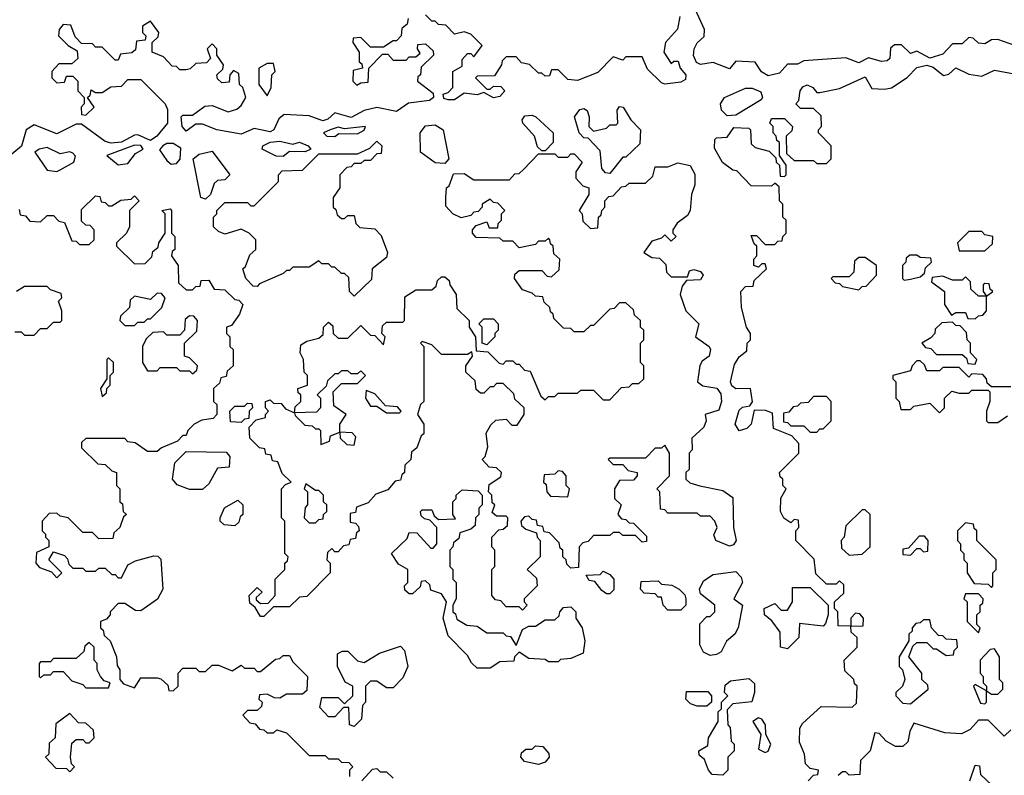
# Model space of a CAD drawing. Extents: x 2769579 to 2883812, y 684207 to 828660.
# Tile 390 of 505: x 2843910 to 2846955, y 776439 to 778775. Entities that reach past the tile are written whole.
import ezdxf

# ---------------------------------------------------------------- set-up
doc = ezdxf.new("R2010")
doc.units = 0

msp = doc.modelspace()

# ---------------------------------------------------------------- linework, layer by layer
at = {"layer": '0CON02XD'}
for points in [[(2845111.7, 778778.3), (2845108.3, 778761.7), (2845091.7, 778748.3), (2845090, 778725), (2845075, 778710), (2845065, 778710), (2845035, 778690), (2844995, 778690), (2844965, 778720), (2844941.7, 778718.3), (2844940, 778705), (2844960, 778675), (2844960, 778645), (2844968.3, 778638.3), (2844970, 778625), (2844941.7, 778618.3), (2844940, 778585), (2844952.5, 778572.5), (2844965, 778580), (2844988.3, 778581.7), (2844990, 778625), (2845031.7, 778668.3), (2845048.3, 778668.3), (2845065, 778650), (2845105, 778650), (2845115, 778660), (2845135, 778660), (2845148.3, 778671.7), (2845140, 778685), (2845141.7, 778698.3), (2845165, 778700), (2845188.3, 778678.3), (2845190, 778665), (2845151.7, 778628.3), (2845150, 778605), (2845141.7, 778598.3), (2845140, 778585), (2845188.3, 778548.3), (2845190, 778535), (2845177.5, 778525), (2845113, 778517), (2845075, 778491.2), (2845015, 778503.8), (2844975, 778493.8), (2844935, 778472.5), (2844885, 778487.5), (2844863, 778467), (2844847.9, 778462.1), (2844805, 778477.5), (2844728.3, 778481.7), (2844711.2, 778468.8), (2844696.2, 778435), (2844685, 778428), (2844635, 778438.8), (2844595, 778421.1), (2844520, 778435), (2844475, 778452.5), (2844455, 778452.5), (2844425, 778430), (2844412.5, 778445), (2844410, 778475), (2844415, 778480), (2844445, 778480), (2844482.5, 778507.5), (2844505, 778510), (2844555, 778490), (2844581.7, 778498.3), (2844595, 778510), (2844610, 778535), (2844600, 778565), (2844590, 778575), (2844588.3, 778608.3), (2844571.7, 778618.3), (2844560, 778605), (2844558.3, 778581.7), (2844535, 778580), (2844521.7, 778591.7), (2844520, 778605), (2844538.3, 778621.7)], [(2845951.4, 778785), (2845944, 778746), (2845907.5, 778705), (2845902.5, 778675), (2845925, 778640), (2845933, 778647), (2845946.4, 778646.4), (2845952.5, 778625), (2845970, 778605), (2845969.4, 778590.6), (2845955, 778581.4), (2845905, 778576), (2845895, 778580), (2845851.7, 778621.7), (2845835, 778660), (2845785, 778660), (2845775, 778650), (2845745, 778660), (2845698.3, 778611.7), (2845635, 778587.5), (2845605, 778590), (2845575, 778620), (2845555, 778620), (2845548.3, 778601.7), (2845535, 778600), (2845525, 778610), (2845515, 778610), (2845487, 778637), (2845461.7, 778641.7), (2845445, 778660), (2845415, 778660), (2845401.7, 778648.3), (2845400, 778635), (2845378.3, 778601.7), (2845325, 778600), (2845320, 778595), (2845355, 778560), (2845365, 778560), (2845375, 778570), (2845398.3, 778568.3), (2845410, 778555), (2845395, 778537.5), (2845375, 778533.3), (2845345, 778550), (2845325, 778542.5), (2845285, 778547.5), (2845255, 778527.5), (2845235, 778527.5), (2845221.7, 778531.7), (2845220, 778545), (2845235, 778550), (2845250, 778565), (2845250, 778615), (2845278.3, 778631.7), (2845278.3, 778651.7), (2845295, 778670), (2845305, 778670), (2845315, 778660), (2845340, 778695), (2845305, 778730), (2845285, 778737.5), (2845255, 778730), (2845228.3, 778758.3), (2845205, 778760), (2845195, 778770), (2845185, 778770), (2845165, 778790)], [(2847005, 778689.4), (2846935, 778713.8), (2846915, 778712.5), (2846895, 778700), (2846875, 778702.5), (2846858.3, 778718.3), (2846845, 778720), (2846825, 778700), (2846795, 778700), (2846765, 778668.6), (2846725, 778655.7), (2846685, 778677.5), (2846665, 778670), (2846637, 778697), (2846615, 778697.5), (2846603, 778687), (2846601.2, 778655), (2846592.3, 778647.7), (2846575, 778646), (2846535, 778656.7), (2846505, 778642), (2846465, 778656.7), (2846335, 778647.5), (2846315, 778637.5), (2846285, 778637.5), (2846260, 778610), (2846225, 778601.1), (2846203.8, 778613.8), (2846185, 778643.3), (2846125, 778646.7), (2846105, 778623.3), (2846055, 778642.5), (2846015, 778636.2), (2846002.9, 778642.9), (2845994.2, 778664.2), (2845995.7, 778685), (2846005, 778703.8), (2846027, 778723), (2846027.5, 778745), (2846000, 778805)], [(2844538.3, 778621.7), (2844540, 778635), (2844520, 778665), (2844520, 778685), (2844505, 778700), (2844490, 778685), (2844500, 778655), (2844488.3, 778641.7), (2844455, 778640), (2844437, 778623), (2844425, 778620), (2844405, 778620), (2844395, 778630), (2844381.7, 778631.7), (2844355, 778660), (2844320, 778675), (2844320, 778705), (2844338.3, 778721.7), (2844340, 778735), (2844315, 778770), (2844290, 778755), (2844290, 778735), (2844300, 778725), (2844298.3, 778711.7), (2844271.7, 778708.3), (2844268.3, 778681.7), (2844257, 778673), (2844221.7, 778668.3), (2844215, 778650), (2844205, 778650), (2844165, 778690), (2844145, 778690), (2844135, 778700), (2844101.7, 778701.7), (2844081.7, 778721.7), (2844068.3, 778758.3), (2844045, 778760), (2844032.5, 778745), (2844030, 778725), (2844060, 778695), (2844088.3, 778678.3), (2844090, 778655), (2844071.7, 778638.3), (2844031.7, 778638.3), (2844010, 778615), (2844010, 778595), (2844025, 778580), (2844048.3, 778581.7), (2844055, 778600), (2844075, 778600), (2844090, 778585), (2844090, 778555), (2844110, 778535), (2844110, 778515), (2844100, 778505), (2844101.7, 778481.7), (2844115, 778480), (2844140, 778505), (2844120, 778535), (2844128.3, 778541.7), (2844131.7, 778558.3), (2844145, 778550), (2844165, 778550), (2844192.5, 778567.5), (2844225, 778570), (2844245, 778590), (2844285, 778590), (2844360, 778515), (2844367, 778497), (2844367.5, 778455), (2844334.2, 778415), (2844315, 778401.9), (2844275, 778419.2), (2844265, 778418), (2844225, 778396.9), (2844193.2, 778393.2), (2844175, 778398.8), (2844101.7, 778451.7), (2844085, 778452.5), (2844025, 778422.5), (2843955, 778450), (2843930, 778435), (2843915.6, 778384.4), (2843875, 778350)], [(2844675, 778540), (2844687.5, 778565), (2844690, 778605), (2844700, 778615), (2844695, 778640), (2844675, 778640), (2844650, 778625), (2844650, 778575), (2844675, 778540)], [(2846348.3, 776421.7), (2846365, 776440), (2846378.3, 776441.7), (2846380, 776455), (2846355, 776460), (2846340, 776475), (2846337.5, 776505), (2846321.7, 776541.7), (2846322.5, 776585), (2846330.7, 776599.3), (2846388.3, 776651.7), (2846485, 776650), (2846498.3, 776661.7), (2846500, 776715), (2846491.7, 776721.7), (2846490, 776735), (2846461.7, 776761.7), (2846460, 776795), (2846500, 776835), (2846500, 776865), (2846481.7, 776881.7), (2846480, 776900), (2846518.3, 776901.7), (2846520, 776925), (2846508.3, 776938.3), (2846495, 776940), (2846480, 776925), (2846480, 776900), (2846441.7, 776901.7), (2846440, 776945), (2846430, 776955), (2846430, 776975), (2846458.3, 777001.7), (2846458.3, 777028.3), (2846445, 777040), (2846435, 777030), (2846405, 777030), (2846371.7, 777061.7), (2846367.5, 777107.5), (2846310, 777165), (2846310, 777195), (2846320, 777205), (2846318.3, 777228.3), (2846305, 777230), (2846295, 777220), (2846273.6, 777233.6), (2846262.5, 777255), (2846263.6, 777296.4), (2846280, 777325), (2846270, 777335), (2846270, 777355), (2846261.7, 777361.7), (2846260, 777375), (2846320, 777435), (2846320, 777465), (2846298.3, 777488.3), (2846241.7, 777511.7), (2846238.3, 777558.3), (2846216.4, 777566.4), (2846181.7, 777568.3), (2846172.5, 777525), (2846159.2, 777510.8), (2846135, 777504), (2846122.9, 777525), (2846135, 777567.5), (2846145, 777577.5), (2846168.3, 777581.7), (2846176.7, 777593.3), (2846170, 777635), (2846125, 777634.2), (2846112.9, 777642.9), (2846108.6, 777655), (2846120.9, 777709.1), (2846135, 777732.5), (2846158.3, 777751.7), (2846160, 777775), (2846170, 777785), (2846170, 777805), (2846157.5, 777825), (2846142.5, 777885), (2846140, 777935), (2846155, 777950), (2846178.3, 777951.7), (2846181.7, 777968.3), (2846220, 778005), (2846215, 778020), (2846205, 778020), (2846195, 778010), (2846180, 778015), (2846180, 778035), (2846190, 778045), (2846190, 778075), (2846181.7, 778081.7), (2846171.7, 778108.3), (2846188.3, 778108.3), (2846215, 778080), (2846245, 778080), (2846255, 778090), (2846268.3, 778091.7), (2846270, 778105), (2846280, 778115), (2846280, 778155), (2846270, 778165), (2846270, 778205), (2846260, 778215), (2846258.3, 778258.3), (2846245, 778270), (2846235, 778260), (2846171.7, 778261.7), (2846128.3, 778308.3), (2846115, 778310), (2846083.6, 778333.6), (2846058.3, 778378.3), (2846060, 778405), (2846065, 778410), (2846098.3, 778411.7), (2846118.3, 778441.7), (2846165, 778440), (2846170, 778435), (2846171.7, 778391.7), (2846185, 778380), (2846228.3, 778368.3), (2846248.3, 778348.3), (2846250, 778335), (2846260, 778325), (2846261.7, 778291.7), (2846275, 778290), (2846280, 778295), (2846280, 778325), (2846260, 778355), (2846260, 778395), (2846251.7, 778401.7), (2846250, 778415), (2846240, 778425), (2846240, 778445), (2846230, 778455), (2846235, 778470), (2846275, 778470), (2846300, 778445), (2846298.3, 778431.7), (2846280, 778415), (2846281.7, 778361.7), (2846305, 778340), (2846365, 778340), (2846375, 778330), (2846405, 778330), (2846420, 778345), (2846420, 778385), (2846380, 778425), (2846380, 778435), (2846390, 778445), (2846388.3, 778478.3), (2846365, 778500), (2846325, 778500), (2846310, 778515), (2846320, 778525), (2846323.8, 778555), (2846332.3, 778567.7), (2846345, 778573.3), (2846362.5, 778565), (2846375, 778550), (2846385, 778550), (2846445, 778562.5), (2846525, 778598.8), (2846545, 778562.5), (2846585, 778560), (2846606.1, 778563.9), (2846655, 778596.7), (2846685, 778627.5), (2846715, 778634.3), (2846735, 778628), (2846767, 778603), (2846783.6, 778606.4), (2846805, 778625.7), (2846845, 778606.7), (2846885, 778600), (2846925, 778618.8), (2846985, 778607.5)], [(2846098.3, 778478.3), (2846080, 778495), (2846077.5, 778515), (2846090, 778535), (2846155, 778562.9), (2846175, 778562.9), (2846201.7, 778551.7), (2846207.5, 778535), (2846203, 778527), (2846125, 778480), (2846098.3, 778478.3)], [(2845735, 778300), (2845721.7, 778301.7), (2845710, 778315), (2845705, 778370), (2845668.3, 778408.3), (2845655, 778410), (2845640, 778425), (2845626, 778475), (2845642.8, 778497.2), (2845655, 778500), (2845665, 778493.8), (2845671.4, 778475), (2845670, 778445), (2845685, 778430), (2845725, 778440), (2845735, 778450), (2845755, 778450), (2845760, 778455), (2845757.5, 778495), (2845765, 778506.2), (2845776.7, 778505), (2845800, 778465), (2845830, 778435), (2845828.3, 778391.7), (2845785, 778350), (2845775, 778350), (2845735, 778300)], [(2845535, 778370), (2845525, 778370), (2845511.7, 778381.7), (2845502.5, 778415), (2845466.2, 778455), (2845464, 778465), (2845472.2, 778477.8), (2845495, 778480), (2845506.7, 778475), (2845560, 778425), (2845560, 778395), (2845535, 778370)], [(2844885, 778413.8), (2844897, 778423), (2844955, 778422.5), (2844975, 778433.3), (2844980, 778445), (2844915, 778437.5), (2844895, 778442.5), (2844870, 778435), (2844850, 778425), (2844860, 778415), (2844885, 778413.8)], [(2845225, 778330), (2845195, 778332.5), (2845150, 778365), (2845148.6, 778425), (2845165, 778446.7), (2845195, 778450.5), (2845220, 778435), (2845237.5, 778345), (2845225, 778330)], [(2844025, 778306.2), (2844035, 778311.2), (2844077.5, 778335), (2844083, 778353), (2844075, 778362.5), (2844065, 778366.2), (2844035, 778360), (2843995, 778380), (2843970, 778375), (2843957.5, 778365), (2843995, 778310), (2844025, 778306.2)], [(2844215, 778326.7), (2844245, 778330), (2844268.6, 778361.4), (2844292.5, 778375), (2844285, 778386), (2844265, 778387.5), (2844180, 778355), (2844215, 778326.7)], [(2844378.3, 778328.3), (2844395, 778330), (2844406.1, 778343.9), (2844408.3, 778378.3), (2844385, 778392.5), (2844365, 778392.5), (2844352.5, 778385), (2844343, 778373), (2844365, 778340), (2844378.3, 778328.3)], [(2844945, 777920), (2844930, 777935), (2844928.3, 777978.3), (2844915, 777990), (2844905, 777990), (2844885, 778010), (2844875, 778010), (2844865, 778020), (2844845, 778020), (2844835, 778030), (2844805, 778010), (2844755, 778010), (2844745, 778000), (2844735, 778000), (2844725, 777990), (2844651.7, 777958.3), (2844645, 777950), (2844631.7, 777951.7), (2844610, 777975), (2844600, 778005), (2844608.3, 778011.7), (2844621.7, 778048.3), (2844640, 778065), (2844640, 778095), (2844620, 778115), (2844595, 778127.5), (2844545, 778112.5), (2844525, 778120), (2844510, 778135), (2844510, 778165), (2844520, 778175), (2844520, 778185), (2844545, 778210), (2844615, 778210), (2844625, 778200), (2844635, 778200), (2844710, 778275), (2844710, 778295), (2844721.7, 778308.3), (2844785, 778310), (2844835, 778360), (2844955, 778360), (2844992.5, 778377.5), (2845015, 778400), (2845030, 778385), (2845028.3, 778361.7), (2845015, 778360), (2844995, 778340), (2844975, 778340), (2844965, 778330), (2844945, 778330), (2844935, 778320), (2844921.7, 778318.3), (2844900, 778295), (2844900, 778255), (2844880, 778225), (2844880, 778195), (2844888.3, 778188.3), (2844891.7, 778171.7), (2844905, 778160), (2844915, 778160), (2844925, 778170), (2844945, 778170), (2844950, 778145), (2844962.5, 778132.5), (2845008.3, 778128.3), (2845028.3, 778108.3), (2845047.5, 778055), (2845045, 778040), (2845000, 778005), (2844998.3, 777971.7), (2844945, 777920)], [(2844725, 778352.5), (2844703, 778353), (2844660, 778375), (2844662.5, 778385), (2844685, 778396), (2844715, 778400), (2844755, 778390), (2844775, 778396.9), (2844802.5, 778385), (2844810, 778375), (2844793, 778367), (2844745, 778367.5), (2844725, 778352.5)], [(2844485, 778220), (2844470, 778225), (2844446.7, 778345), (2844465, 778358.8), (2844505, 778368.6), (2844560, 778295), (2844545, 778280), (2844521.7, 778278.3), (2844511.7, 778268.3), (2844500, 778235), (2844485, 778220)], [(2844665, 776930), (2844655, 776930), (2844638.3, 776958.3), (2844621.7, 776971.7), (2844620, 776995), (2844645, 777020), (2844660, 777005), (2844641.7, 776988.3), (2844641.7, 776981.7), (2844655, 776970), (2844678.3, 776971.7), (2844700, 776995), (2844700, 777045), (2844730, 777075), (2844730, 777095), (2844738.3, 777101.7), (2844740, 777115), (2844730, 777125), (2844730, 777225), (2844720, 777235), (2844720, 777325), (2844731.7, 777338.3), (2844750, 777345), (2844721.7, 777371.7), (2844708.3, 777408.3), (2844691.7, 777411.7), (2844688.3, 777428.3), (2844671.7, 777431.7), (2844668.3, 777448.3), (2844651.7, 777451.7), (2844621.7, 777481.7), (2844620, 777515), (2844641.7, 777538.3), (2844670, 777545), (2844670, 777555), (2844680, 777565), (2844670, 777575), (2844670, 777595), (2844685, 777600), (2844695, 777590), (2844718.3, 777588.3), (2844731.7, 777571.7), (2844760, 777560), (2844761.7, 777551.7), (2844791.7, 777521.7), (2844815, 777520), (2844825, 777510), (2844835, 777510), (2844840, 777505), (2844841.7, 777461.7), (2844868.3, 777471.7), (2844871.7, 777488.3), (2844900, 777500), (2844901.7, 777481.7), (2844921.7, 777461.7), (2844945, 777460), (2844950, 777485), (2844938.3, 777498.3), (2844900, 777500), (2844900, 777525), (2844920, 777555), (2844881.7, 777581.7), (2844880, 777625), (2844905, 777650), (2844955, 777650), (2844980, 777675), (2844965, 777690), (2844955, 777680), (2844935, 777680), (2844925, 777690), (2844905, 777690), (2844895, 777680), (2844885, 777680), (2844861.7, 777658.3), (2844858.3, 777641.7), (2844830, 777615), (2844840, 777605), (2844840, 777575), (2844828.3, 777561.7), (2844760, 777560), (2844761.7, 777578.3), (2844780, 777595), (2844780, 777615), (2844771.7, 777621.7), (2844770, 777635), (2844800, 777645), (2844800, 777675), (2844790, 777685), (2844787.5, 777725), (2844777.5, 777745), (2844780, 777770), (2844798.3, 777781.7), (2844835, 777790), (2844848.3, 777801.7), (2844850, 777825), (2844865, 777840), (2844878.3, 777828.3), (2844880, 777805), (2844895, 777790), (2844925, 777790), (2844965, 777830), (2844995, 777800), (2845008.3, 777798.3), (2845035, 777770), (2845040, 777795), (2845030, 777805), (2845031.7, 777828.3), (2845045, 777840), (2845095, 777840), (2845100, 777845), (2845101.7, 777918.3), (2845135, 777940), (2845185, 777940), (2845198.3, 777951.7), (2845201.7, 777968.3), (2845215, 777980), (2845225, 777980), (2845238.3, 777968.3), (2845240, 777955), (2845260, 777925), (2845261.7, 777881.7), (2845300, 777845), (2845300, 777825), (2845320, 777795), (2845321.7, 777751.7), (2845358.3, 777748.3), (2845393, 777713), (2845405, 777710), (2845415, 777720), (2845435, 777720), (2845445, 777710), (2845455, 777710), (2845471.7, 777691.7), (2845488.3, 777688.3), (2845521.7, 777611.7), (2845535, 777600), (2845545, 777610), (2845565, 777610), (2845575, 777620), (2845635, 777620), (2845645, 777630), (2845685, 777630), (2845715, 777600), (2845735, 777600), (2845771.7, 777638.3), (2845795, 777640), (2845805, 777650), (2845825, 777650), (2845840, 777665), (2845840, 777705), (2845830, 777715), (2845830, 777775), (2845840, 777785), (2845840, 777815), (2845830, 777825), (2845830, 777845), (2845811.7, 777861.7), (2845808.3, 777878.3), (2845785, 777900), (2845765, 777900), (2845748.3, 777881.7), (2845735, 777880), (2845685, 777830), (2845675, 777830), (2845655, 777810), (2845625, 777810), (2845615, 777820), (2845591.7, 777821.7), (2845561.7, 777851.7), (2845560, 777865), (2845551.7, 777871.7), (2845550, 777885), (2845531.7, 777901.7), (2845528.3, 777918.3), (2845505, 777920), (2845495, 777930), (2845465, 777940), (2845440, 777975), (2845441.7, 777988.3), (2845455, 778000), (2845525, 778000), (2845541.7, 777981.7), (2845555, 777980), (2845578.3, 778001.7), (2845580, 778035), (2845561.7, 778051.7), (2845560, 778075), (2845551.7, 778081.7), (2845550, 778095), (2845545, 778100), (2845535, 778090), (2845515, 778090), (2845505, 778080), (2845455, 778070), (2845435, 778090), (2845405, 778090), (2845395, 778100), (2845321.7, 778101.7), (2845310, 778115), (2845310, 778125), (2845321.7, 778138.3), (2845355, 778150), (2845361.7, 778131.7), (2845388.3, 778131.7), (2845390, 778145), (2845400, 778155), (2845400, 778175), (2845410, 778185), (2845388.3, 778208.3), (2845375, 778210), (2845365, 778220), (2845340, 778205), (2845340, 778195), (2845328.3, 778181.7), (2845315, 778180), (2845305, 778170), (2845275, 778162.5), (2845250, 778175), (2845228.3, 778198.3), (2845227.5, 778225), (2845230, 778255), (2845238.3, 778261.7), (2845251.7, 778298.3), (2845285, 778300), (2845315, 778280), (2845425, 778280), (2845441.7, 778298.3), (2845455, 778300), (2845468.3, 778311.7), (2845515, 778360), (2845565, 778360), (2845575, 778350), (2845605, 778350), (2845615, 778360), (2845625, 778360), (2845650, 778335), (2845630, 778305), (2845630, 778285), (2845651.7, 778261.7), (2845670, 778255), (2845670, 778235), (2845640, 778185), (2845650, 778175), (2845651.7, 778151.7), (2845675, 778130), (2845698.3, 778131.7), (2845700, 778165), (2845708.3, 778171.7), (2845710, 778185), (2845720, 778195), (2845720, 778215), (2845731.7, 778228.3), (2845745, 778230), (2845771.7, 778258.3), (2845785, 778260), (2845795, 778270), (2845845, 778270), (2845868.3, 778291.7), (2845875, 778320), (2845915, 778320), (2845945, 778332.5), (2845983.9, 778323.9), (2845997.9, 778297.9), (2845997.5, 778265), (2845987.5, 778235), (2845983.8, 778185), (2845975, 778170), (2845943.6, 778146.4), (2845930, 778125), (2845930, 778115), (2845940, 778105), (2845925, 778090), (2845905, 778110), (2845895, 778100), (2845865, 778090), (2845840, 778055), (2845865, 778040), (2845888.3, 778038.3), (2845908.3, 778018.3), (2845910, 777995), (2845925, 777980), (2845975, 777980), (2845981.7, 777998.3), (2845995, 778002.5), (2846015, 777996.2), (2846023.3, 777985), (2846015, 777971.2), (2845971.7, 777968.3), (2845958.3, 777951.7), (2845952.5, 777925), (2845970, 777875), (2846010, 777835), (2846000, 777795), (2846042.5, 777765), (2846046.2, 777755), (2846042.5, 777735), (2846020.7, 777719.3), (2846013.6, 777706.4), (2846006.7, 777655), (2846022.7, 777642.7), (2846065.5, 777635.5), (2846078.5, 777618.5), (2846080.5, 777595), (2846071.7, 777568.3), (2846030, 777555), (2846033.3, 777535), (2846026.2, 777515), (2845988.3, 777481.7), (2845990, 777445), (2845980, 777435), (2845980, 777385), (2845970, 777375), (2845970, 777355), (2845983, 777343), (2846013.6, 777333.6), (2846085, 777320), (2846115, 777298), (2846118, 777205), (2846125.6, 777165), (2846118, 777152), (2846105, 777147.1), (2846063.3, 777165), (2846057, 777183), (2846067.5, 777205), (2846060, 777225), (2846045, 777240), (2846015, 777240), (2846005, 777250), (2845915, 777250), (2845905, 777260), (2845891.7, 777261.7), (2845890, 777315), (2845880, 777325), (2845920, 777365), (2845920, 777435), (2845905, 777460), (2845895, 777450), (2845875, 777450), (2845845, 777420), (2845735, 777420), (2845730, 777415), (2845745, 777400), (2845775, 777400), (2845791.7, 777381.7), (2845820, 777375), (2845820, 777365), (2845808.3, 777351.7), (2845765, 777350), (2845750, 777325), (2845750, 777295), (2845770, 777275), (2845760, 777245), (2845771.7, 777231.7), (2845785, 777230), (2845795, 777220), (2845808.3, 777218.3), (2845848.3, 777178.3), (2845848.3, 777161.7), (2845835, 777160), (2845815, 777180), (2845775, 777180), (2845765, 777190), (2845745, 777190), (2845735, 777180), (2845685, 777180), (2845668.3, 777161.7), (2845651.7, 777158.3), (2845640, 777145), (2845638.3, 777081.7), (2845615, 777080), (2845601.7, 777091.7), (2845600, 777105), (2845590, 777115), (2845590, 777135), (2845581.7, 777141.7), (2845578.3, 777158.3), (2845548.3, 777188.3), (2845531.7, 777191.7), (2845528.3, 777208.3), (2845511.7, 777211.7), (2845508.3, 777228.3), (2845495, 777230), (2845485, 777240), (2845471.7, 777238.3), (2845460, 777225), (2845461.7, 777211.7), (2845475, 777200), (2845508.3, 777188.3), (2845510, 777175), (2845520, 777165), (2845520, 777115), (2845480, 777075), (2845508.3, 777048.3), (2845510, 777025), (2845470, 776985), (2845470, 776975), (2845480, 776965), (2845465, 776950), (2845455, 776960), (2845415, 776960), (2845398.3, 776978.3), (2845381.7, 776981.7), (2845370, 776995), (2845370, 777075), (2845380, 777085), (2845380, 777135), (2845370, 777145), (2845370, 777175), (2845391.7, 777198.3), (2845405, 777200), (2845418.3, 777211.7), (2845420, 777235), (2845415, 777240), (2845385, 777240), (2845371.7, 777251.7), (2845380, 777275), (2845371.7, 777281.7), (2845370, 777305), (2845360, 777315), (2845361.7, 777338.3), (2845398.3, 777361.7), (2845400, 777375), (2845385, 777390), (2845361.7, 777391.7), (2845340, 777415), (2845350, 777425), (2845357.5, 777455), (2845353, 777497), (2845367, 777523), (2845383, 777537), (2845415, 777540), (2845431.7, 777521.7), (2845448.3, 777521.7), (2845470, 777555), (2845470, 777575), (2845441.7, 777601.7), (2845438.3, 777618.3), (2845405, 777650), (2845385, 777650), (2845375, 777640), (2845365, 777640), (2845345, 777620), (2845335, 777620), (2845321.7, 777631.7), (2845318.3, 777658.3), (2845290, 777685), (2845290, 777705), (2845310, 777735), (2845308.3, 777748.3), (2845295, 777740), (2845215, 777740), (2845185, 777770), (2845155, 777780), (2845150, 777775), (2845160, 777765), (2845160, 777595), (2845150, 777585), (2845140, 777555), (2845160, 777525), (2845160, 777495), (2845151.7, 777488.3), (2845138.3, 777451.7), (2845121.7, 777438.3), (2845120, 777415), (2845101.7, 777398.3), (2845100, 777375), (2845091.7, 777368.3), (2845088.3, 777351.7), (2845071.7, 777348.3), (2845048.3, 777321.7), (2845011.7, 777308.3), (2844988.3, 777281.7), (2844951.7, 777268.3), (2844948.3, 777251.7), (2844931.7, 777248.3), (2844931.7, 777221.7), (2844948.3, 777218.3), (2844958.3, 777208.3), (2844960, 777195), (2844951.7, 777188.3), (2844948.3, 777171.7), (2844931.7, 777168.3), (2844928.3, 777151.7), (2844911.7, 777148.3), (2844895, 777130), (2844885, 777130), (2844875, 777140), (2844861.7, 777128.3), (2844860, 777105), (2844870, 777095), (2844870, 777065), (2844798.3, 776991.7), (2844775, 776990), (2844745, 776960), (2844695, 776960), (2844665, 776930)], [(2843908.3, 778188.3), (2843911.7, 778171.7), (2843928.3, 778168.3), (2843941.7, 778151.7), (2843975, 778150), (2843995, 778170), (2844015, 778170), (2844031.7, 778151.7), (2844048.3, 778148.3), (2844071.7, 778091.7), (2844085, 778090), (2844095, 778080), (2844125, 778080), (2844140, 778095), (2844140, 778125), (2844128.3, 778138.3), (2844115, 778140), (2844101.7, 778151.7), (2844101.7, 778188.3), (2844145, 778230), (2844158.3, 778228.3), (2844161.7, 778211.7), (2844175, 778210), (2844185, 778200), (2844195, 778200), (2844223, 778217), (2844255, 778220), (2844265, 778230), (2844280, 778215), (2844250, 778185), (2844250, 778135), (2844240, 778115), (2844210, 778085), (2844210, 778075), (2844265, 778020), (2844298.3, 778021.7), (2844318.3, 778041.7), (2844321.7, 778058.3), (2844338.3, 778071.7), (2844340, 778085), (2844360, 778115), (2844360, 778175), (2844350, 778185), (2844375, 778190), (2844380, 778185), (2844380, 778115), (2844390, 778105), (2844390, 778065), (2844381.7, 778058.3), (2844380, 778045), (2844400, 778015), (2844401.7, 777961.7), (2844425, 777940), (2844445, 777940), (2844455, 777950), (2844468.3, 777951.7), (2844471.7, 777968.3), (2844495, 777970), (2844511.7, 777941.7), (2844545, 777940), (2844575, 777910), (2844588.3, 777908.3), (2844600, 777895), (2844590, 777865), (2844565, 777830), (2844550, 777825), (2844550, 777805), (2844560, 777795), (2844560, 777765), (2844570, 777755), (2844570, 777705), (2844551.7, 777688.3), (2844548.3, 777671.7), (2844531.7, 777668.3), (2844528.3, 777651.7), (2844510, 777635), (2844510, 777595), (2844520, 777585), (2844520, 777555), (2844508.3, 777541.7), (2844473, 777537), (2844450, 777525), (2844430, 777505), (2844425, 777490), (2844415, 777490), (2844398.3, 777471.7), (2844348.3, 777451.7), (2844335, 777440), (2844305, 777440), (2844267, 777467), (2844245, 777470), (2844235, 777480), (2844115, 777480), (2844101.7, 777468.3), (2844101.7, 777451.7), (2844151.7, 777401.7), (2844175, 777400), (2844195, 777380), (2844210, 777375), (2844210, 777335), (2844220, 777325), (2844220, 777285), (2844228.3, 777278.3), (2844230, 777255), (2844240, 777245), (2844231.7, 777238.3), (2844220, 777205), (2844201.7, 777188.3), (2844198.3, 777171.7), (2844155, 777170), (2844135, 777190), (2844105, 777190), (2844060, 777235), (2844035, 777240), (2844025, 777250), (2844001.7, 777248.3), (2843980, 777225), (2843980, 777195), (2843990, 777185), (2843990, 777175)], [(2846895, 778060), (2846918.3, 778081.7), (2846920, 778105), (2846895, 778110), (2846885, 778120), (2846845, 778120), (2846810, 778085), (2846815, 778060), (2846895, 778060)], [(2846645, 777970), (2846665, 777972.5), (2846695, 777980), (2846708.3, 777991.7), (2846711.7, 778008.3), (2846730, 778025), (2846728.3, 778038.3), (2846695, 778040), (2846685, 778047.5), (2846663, 778047), (2846651.7, 778038.3), (2846650, 778025), (2846640, 778015), (2846640, 777975), (2846645, 777970)], [(2846505, 777940), (2846515, 777950), (2846528.3, 777951.7), (2846560, 777985), (2846560, 778015), (2846525, 778040), (2846505, 778040), (2846491.7, 778028.3), (2846490, 777995), (2846475, 777980), (2846425, 777980), (2846420, 777975), (2846431.7, 777961.7), (2846445, 777960), (2846455, 777950), (2846505, 777940)], [(2846865, 777850), (2846875, 777860), (2846888.3, 777861.7), (2846900, 777875), (2846900, 777920), (2846920, 777935), (2846911.7, 777941.7), (2846908.3, 777958.3), (2846895, 777960), (2846890, 777955), (2846890, 777935), (2846900, 777920), (2846875, 777920), (2846851.7, 777941.7), (2846850, 777965), (2846835, 777980), (2846825, 777970), (2846795, 777970), (2846765, 777982.5), (2846731.7, 777978.3), (2846730, 777965), (2846770, 777935), (2846770, 777895), (2846791.7, 777861.7), (2846805, 777870), (2846835, 777870), (2846841.7, 777851.7), (2846865, 777850)], [(2843895, 777810), (2843915, 777810), (2843925, 777800), (2843955, 777800), (2843975, 777820), (2843995, 777820), (2844015, 777840), (2844035, 777840), (2844040, 777845), (2844040, 777875), (2844030, 777905), (2844040, 777915), (2844038.3, 777928.3), (2844005, 777940), (2843995, 777950), (2843925, 777950), (2843900, 777935)], [(2844265, 777830), (2844275, 777840), (2844295, 777840), (2844305, 777850), (2844315, 777850), (2844350, 777885), (2844360, 777915), (2844348.3, 777928.3), (2844335, 777930), (2844315, 777910), (2844265, 777920), (2844251.7, 777908.3), (2844250, 777885), (2844221.7, 777858.3), (2844220, 777845), (2844235, 777830), (2844265, 777830)], [(2844445, 777680), (2844458.3, 777691.7), (2844460, 777705), (2844435, 777730), (2844420, 777735), (2844420, 777775), (2844458.3, 777811.7), (2844460, 777845), (2844448.3, 777858.3), (2844435, 777860), (2844421.7, 777848.3), (2844420, 777815), (2844405, 777800), (2844365, 777800), (2844355, 777810), (2844321.7, 777808.3), (2844301.7, 777788.3), (2844290, 777765), (2844290, 777715), (2844305, 777690), (2844335, 777690), (2844345, 777700), (2844395, 777700), (2844405, 777690), (2844435, 777690), (2844445, 777680)], [(2845355, 777770), (2845340, 777775), (2845340, 777825), (2845330, 777835), (2845345, 777850), (2845375, 777850), (2845390, 777835), (2845390, 777815), (2845380, 777805), (2845380, 777795), (2845355, 777770)], [(2846865, 777710), (2846870, 777725), (2846850, 777745), (2846850, 777775), (2846840, 777785), (2846838.3, 777808.3), (2846818.3, 777828.3), (2846805, 777830), (2846795, 777840), (2846761.7, 777838.3), (2846741.7, 777818.3), (2846740, 777805), (2846728.3, 777791.7), (2846700, 777775), (2846711.7, 777761.7), (2846728.3, 777758.3), (2846745, 777740), (2846825, 777740), (2846838.3, 777728.3), (2846841.7, 777711.7), (2846865, 777710)], [(2844165, 777610), (2844178.3, 777621.7), (2844180, 777635), (2844190, 777645), (2844190, 777675), (2844200, 777685), (2844200, 777715), (2844185, 777730), (2844180, 777725), (2844180, 777665), (2844160, 777635), (2844165, 777610)], [(2846975, 777640), (2846915, 777640), (2846901.7, 777651.7), (2846900, 777665), (2846888.3, 777678.3), (2846855, 777680), (2846845, 777670), (2846815, 777700), (2846765, 777700), (2846755, 777690), (2846715, 777690), (2846708.3, 777708.3), (2846695, 777720), (2846685, 777720), (2846670, 777705), (2846665, 777690), (2846610, 777675), (2846610, 777665), (2846620, 777655), (2846620, 777605), (2846630, 777595), (2846635, 777570), (2846665, 777570), (2846675, 777580), (2846725, 777590), (2846755, 777560), (2846770, 777575), (2846770, 777605), (2846793, 777627), (2846815, 777620), (2846845, 777620), (2846855, 777630), (2846905, 777630), (2846910, 777625), (2846910, 777595), (2846900, 777565), (2846900, 777535), (2846905, 777530), (2846935, 777530), (2846965, 777550)], [(2845085, 777560), (2845090, 777565), (2845078.3, 777578.3), (2845041.7, 777581.7), (2845008.3, 777618.3), (2844981.7, 777628.3), (2844980, 777605), (2844995, 777580), (2845015, 777580), (2845045, 777560), (2845085, 777560)], [(2844595, 777530), (2844561.7, 777531.7), (2844560, 777565), (2844575, 777580), (2844605, 777580), (2844615, 777590), (2844628.3, 777588.3), (2844630, 777575), (2844620, 777565), (2844618.3, 777541.7), (2844605, 777540), (2844595, 777530)], [(2846375, 777500), (2846385, 777510), (2846395, 777510), (2846420, 777535), (2846420, 777595), (2846405, 777610), (2846365, 777610), (2846348.3, 777591.7), (2846325, 777590), (2846315, 777580), (2846301.7, 777578.3), (2846288.3, 777561.7), (2846271.7, 777558.3), (2846271.7, 777531.7), (2846285, 777530), (2846295, 777520), (2846335, 777520), (2846355, 777500), (2846375, 777500)], [(2844475, 777322.5), (2844435, 777322.5), (2844397, 777337), (2844382.5, 777355), (2844390, 777405), (2844425, 777440), (2844548.3, 777438.3), (2844560, 777425), (2844558.3, 777391.7), (2844521.7, 777388.3), (2844495, 777340), (2844475, 777322.5)], [(2845605, 777300), (2845610, 777325), (2845600, 777335), (2845600, 777365), (2845588.3, 777378.3), (2845575, 777380), (2845565, 777370), (2845531.7, 777368.3), (2845530, 777345), (2845538.3, 777338.3), (2845540, 777315), (2845551.7, 777301.7), (2845605, 777300)], [(2844825, 777220), (2844835, 777230), (2844848.3, 777231.7), (2844850, 777245), (2844860, 777255), (2844860, 777275), (2844850, 777285), (2844850, 777305), (2844835, 777320), (2844825, 777320), (2844795, 777340), (2844790, 777325), (2844800, 777315), (2844800, 777275), (2844793, 777267), (2844790, 777235), (2844805, 777220), (2844825, 777220)], [(2845365, 776770), (2845325, 776770), (2845307, 776787), (2845295, 776810), (2845235, 776870), (2845220, 776925), (2845230, 776975), (2845215, 777000), (2845181.7, 777011.7), (2845178.3, 777028.3), (2845165, 777040), (2845151.7, 777038.3), (2845148.3, 777021.7), (2845125, 777000), (2845115, 777000), (2845101.7, 777011.7), (2845100, 777025), (2845110, 777035), (2845110, 777075), (2845081.7, 777091.7), (2845060, 777125), (2845108.3, 777171.7), (2845115, 777190), (2845138.3, 777188.3), (2845181.7, 777141.7), (2845188.3, 777141.7), (2845200, 777155), (2845200, 777205), (2845178.3, 777228.3), (2845161.7, 777231.7), (2845151.7, 777241.7), (2845150, 777255), (2845155, 777260), (2845185, 777260), (2845191.7, 777241.7), (2845205, 777230), (2845258.3, 777231.7), (2845250, 777245), (2845250, 777285), (2845260, 777295), (2845260, 777305), (2845278.3, 777321.7), (2845328.3, 777318.3), (2845340, 777305), (2845340, 777275), (2845330, 777265), (2845330, 777245), (2845320, 777235), (2845318.3, 777211.7), (2845305, 777200), (2845271.7, 777188.3), (2845268.3, 777171.7), (2845251.7, 777158.3), (2845250, 777145), (2845240, 777135), (2845240, 777085), (2845250, 777075), (2845250, 777045), (2845260, 777035), (2845260, 776985), (2845250, 776965), (2845250, 776945), (2845258.3, 776938.3), (2845261.7, 776921.7), (2845293, 776903), (2845325, 776900), (2845355, 776880), (2845405, 776880), (2845415, 776870), (2845428.3, 776868.3), (2845445, 776840), (2845465, 776890), (2845485, 776900), (2845505, 776900), (2845535, 776920), (2845565, 776920), (2845578.3, 776931.7), (2845580, 776945), (2845591.7, 776958.3), (2845615, 776960), (2845630, 776945), (2845630, 776925), (2845650, 776895), (2845657.5, 776855), (2845653, 776817), (2845615, 776800), (2845583, 776797), (2845575, 776790), (2845545, 776790), (2845535, 776797.5), (2845485, 776800), (2845455, 776820), (2845440, 776805), (2845438.3, 776791.7), (2845395, 776790), (2845365, 776770)], [(2844575, 777210), (2844543, 777213), (2844530, 777225), (2844530, 777235), (2844543.6, 777266.4), (2844585, 777290), (2844600, 777275), (2844600, 777245), (2844591.7, 777238.3), (2844588.3, 777221.7), (2844575, 777210)], [(2846475, 777120), (2846515, 777122.5), (2846540, 777145), (2846540, 777245), (2846525, 777260), (2846515, 777260), (2846465, 777210), (2846460, 777175), (2846450, 777165), (2846451.7, 777141.7), (2846475, 777120)], [(2846915, 777020), (2846920, 777025), (2846920, 777065), (2846930, 777075), (2846930, 777105), (2846870, 777165), (2846870, 777195), (2846861.7, 777201.7), (2846860, 777215), (2846835, 777220), (2846810, 777195), (2846810, 777165), (2846820, 777155), (2846820, 777135), (2846830, 777125), (2846830, 777105), (2846840, 777095), (2846840, 777065), (2846861.7, 777031.7), (2846905, 777030), (2846915, 777020)], [(2843990, 777175), (2844000, 777165), (2844000, 777145), (2843961.7, 777128.3), (2843960, 777095), (2843971.7, 777081.7), (2844008.3, 777068.3), (2844025, 777050), (2844040, 777065), (2844000, 777105), (2844015, 777130), (2844048.3, 777118.3), (2844058.3, 777108.3), (2844061.7, 777091.7), (2844075, 777080), (2844105, 777080), (2844115, 777070), (2844145, 777070), (2844155, 777080), (2844175, 777080), (2844195, 777060), (2844205, 777060), (2844215, 777050), (2844225, 777050), (2844245, 777090), (2844268.3, 777101.7), (2844325, 777117.5), (2844337, 777117), (2844347, 777107), (2844352.5, 777015), (2844336.4, 776983.6), (2844285, 776947.5), (2844268.3, 776948.3), (2844235, 776970), (2844215, 776970), (2844190, 776945), (2844190, 776935), (2844178.3, 776921.7), (2844160, 776915), (2844160, 776895), (2844168.3, 776888.3), (2844171.7, 776871.7), (2844190, 776855), (2844210, 776805), (2844211.7, 776778.3), (2844220, 776765), (2844220, 776735), (2844231.7, 776721.7), (2844265, 776710), (2844285, 776740), (2844335, 776740), (2844347, 776737), (2844368.3, 776718.3), (2844371.7, 776701.7), (2844385, 776700), (2844400, 776715), (2844400, 776755), (2844415, 776770), (2844455, 776770), (2844465, 776760), (2844485, 776760), (2844505, 776780), (2844525, 776780), (2844567.5, 776762.5), (2844595, 776780), (2844605, 776770), (2844635, 776770), (2844645, 776760), (2844655, 776760), (2844701.7, 776798.3), (2844715, 776800), (2844725, 776810), (2844745, 776810), (2844755, 776790), (2844800, 776745), (2844798.3, 776701.7), (2844785, 776690), (2844735, 776690), (2844715, 776677.5), (2844698.3, 776678.3), (2844675, 776690), (2844651.7, 776688.3), (2844650, 776675), (2844660, 776665), (2844658.3, 776651.7), (2844645, 776640), (2844615, 776640), (2844600, 776625), (2844621.7, 776601.7), (2844638.3, 776598.3), (2844651.7, 776581.7), (2844665, 776580), (2844675, 776570), (2844695, 776570), (2844705, 776580), (2844735, 776570), (2844805, 776500), (2844855, 776500), (2844865, 776490), (2844895, 776490), (2844905, 776480), (2844928.3, 776478.3), (2844940, 776465), (2844930, 776455), (2844930, 776435)], [(2846665, 777120), (2846685, 777140), (2846695, 777140), (2846705, 777130), (2846718.3, 777131.7), (2846720, 777165), (2846708.3, 777178.3), (2846691.7, 777178.3), (2846658.3, 777141.7), (2846641.7, 777138.3), (2846641.7, 777121.7), (2846665, 777120)], [(2845735, 777000), (2845725, 777000), (2845710.7, 777010.7), (2845688.3, 777038.3), (2845671.7, 777041.7), (2845661.7, 777058.3), (2845705, 777060), (2845715, 777070), (2845735, 777060), (2845747.5, 777045), (2845747, 777013), (2845735, 777000)], [(2845955, 776950), (2845915, 776950), (2845900, 776965), (2845895, 776990), (2845885, 776990), (2845875, 777000), (2845841.7, 777001.7), (2845830, 777015), (2845831.7, 777038.3), (2845885, 777040), (2845895, 777030), (2845927, 777027), (2845950, 777015), (2845967, 776997), (2845970, 776985), (2845970, 776965), (2845955, 776950)], [(2846045, 776810), (2846025, 776820), (2846013, 776843), (2846013, 776907), (2846035, 776930), (2846045, 776930), (2846060, 776945), (2846060, 776965), (2846015, 777000), (2846012.5, 777015), (2846025, 777040), (2846055, 777060), (2846125, 777068.8), (2846141.5, 777051.5), (2846145.6, 777035), (2846118.8, 776985), (2846145.8, 776965), (2846132.5, 776895), (2846121.2, 776875), (2846096.4, 776853.6), (2846079.3, 776820.7), (2846065, 776812.5), (2846045, 776810)], [(2846285, 776830), (2846262.5, 776835), (2846261.7, 776881.7), (2846236.4, 776916.4), (2846213.8, 776935), (2846212.5, 776955), (2846245, 776970), (2846265, 776950), (2846285, 776950), (2846300, 776975), (2846300, 777020), (2846355, 777020), (2846410, 776965), (2846410, 776935), (2846401.7, 776908.3), (2846395, 776900), (2846321.7, 776908.3), (2846320, 776865), (2846285, 776830)], [(2846875, 776880), (2846880, 776895), (2846870, 776905), (2846870, 776935), (2846880, 776945), (2846880, 776965), (2846888.3, 776971.7), (2846890, 776985), (2846875, 777000), (2846835, 777000), (2846830, 776985), (2846840, 776975), (2846840, 776915), (2846875, 776880)], [(2846665, 776660), (2846720, 776705), (2846718.3, 776718.3), (2846700, 776735), (2846700, 776755), (2846660, 776805), (2846671.7, 776838.3), (2846685, 776850), (2846715, 776850), (2846735, 776830), (2846745, 776830), (2846775, 776810), (2846798.3, 776811.7), (2846800, 776825), (2846810, 776835), (2846808.3, 776858.3), (2846775, 776860), (2846765, 776870), (2846751.7, 776871.7), (2846730, 776895), (2846725, 776920), (2846705, 776920), (2846695, 776910), (2846681.7, 776908.3), (2846670, 776895), (2846670, 776885), (2846660, 776875), (2846660, 776855), (2846630, 776805), (2846630, 776775), (2846640, 776765), (2846647.5, 776735), (2846640, 776715), (2846620, 776695), (2846620, 776685), (2846641.7, 776661.7), (2846665, 776660)], [(2844185, 776710), (2844190, 776725), (2844171.7, 776731.7), (2844160, 776745), (2844150, 776765), (2844150, 776785), (2844140, 776795), (2844140, 776835), (2844125, 776850), (2844111.7, 776838.3), (2844108.3, 776821.7), (2844085, 776800), (2844015, 776800), (2844005, 776790), (2843975, 776790), (2843970, 776785), (2843970, 776745), (2843975, 776740), (2843985, 776750), (2844005, 776750), (2844015, 776760), (2844045, 776760), (2844071.7, 776731.7), (2844105, 776720), (2844115, 776710), (2844185, 776710)], [(2844945, 776590), (2844930, 776595), (2844928.3, 776648.3), (2844911.7, 776648.3), (2844885, 776620), (2844865, 776620), (2844838.3, 776648.3), (2844845, 776680), (2844895, 776680), (2844915, 776660), (2844940, 776685), (2844940, 776715), (2844917, 776727), (2844893.3, 776775), (2844892.5, 776815), (2844907, 776823), (2844925, 776822.5), (2844955, 776793.3), (2844975, 776787.5), (2845023, 776817), (2845088.3, 776838.3), (2845100, 776825), (2845110, 776775), (2845095, 776740), (2845065, 776710), (2845045, 776710), (2845015, 776730), (2844995, 776730), (2844980, 776715), (2844980, 776665), (2844970, 776655), (2844967, 776613), (2844945, 776590)], [(2846895, 776660), (2846900, 776665), (2846900, 776700), (2846915, 776690), (2846935, 776690), (2846950, 776705), (2846950, 776725), (2846940, 776735), (2846940, 776805), (2846925, 776830), (2846911.7, 776828.3), (2846880, 776795), (2846880, 776755), (2846890, 776745), (2846890, 776725), (2846900, 776715), (2846900, 776700), (2846865, 776720), (2846860, 776715), (2846881.7, 776661.7), (2846895, 776660)], [(2846085, 776440), (2846051.7, 776441.7), (2846040, 776455), (2846028.3, 776488.3), (2846011.7, 776501.7), (2846010, 776515), (2846038.3, 776531.7), (2846040, 776555), (2846070, 776605), (2846070, 776635), (2846080, 776645), (2846080, 776665), (2846100, 776685), (2846090, 776695), (2846091.7, 776718.3), (2846108.3, 776731.7), (2846165, 776738.9), (2846182.6, 776722.6), (2846182.5, 776695), (2846174, 776666), (2846115, 776660), (2846098.3, 776641.7), (2846100, 776595), (2846107, 776587), (2846110, 776545), (2846120, 776535), (2846120, 776515), (2846100, 776495), (2846100, 776455), (2846085, 776440)], [(2846035, 776652.5), (2846005, 776652.5), (2845985, 776660), (2845970, 776675), (2845971.7, 776698.3), (2846038.3, 776698.3), (2846050, 776685), (2846050, 776665), (2846035, 776652.5)], [(2844065, 776450), (2844080, 776465), (2844070, 776475), (2844067.5, 776495), (2844071.7, 776538.3), (2844085, 776550), (2844105, 776550), (2844115, 776540), (2844125, 776540), (2844140, 776555), (2844138.3, 776578.3), (2844115, 776600), (2844091.7, 776601.7), (2844065, 776630), (2844021.7, 776598.3), (2844020, 776555), (2844001.7, 776538.3), (2844000, 776505), (2843990, 776495), (2844021.7, 776461.7), (2844055, 776460), (2844065, 776450)], [(2846215, 776510), (2846225, 776513.3), (2846232.5, 776535), (2846217.5, 776565), (2846216.7, 776595), (2846205, 776612.5), (2846195, 776616.7), (2846177.5, 776605), (2846202.5, 776565), (2846195, 776520), (2846215, 776510)], [(2846975, 776580), (2846955, 776560), (2846905, 776610), (2846875, 776610), (2846849.3, 776580.7), (2846823, 776567), (2846770.7, 776570.7), (2846675, 776600), (2846662.5, 776575), (2846657, 776543), (2846641.7, 776528.3), (2846618.3, 776528.3), (2846590, 776545), (2846568.3, 776568.3), (2846555, 776570), (2846540, 776515), (2846510, 776485), (2846508.3, 776441.7), (2846475, 776440), (2846465, 776450), (2846455, 776450), (2846441.7, 776438.3)], [(2845515, 776472.5), (2845471.7, 776481.7), (2845460, 776495), (2845461.7, 776508.3), (2845475, 776520), (2845495, 776520), (2845505, 776530), (2845528.3, 776528.3), (2845547, 776507), (2845547.5, 776495), (2845535, 776480), (2845515, 776472.5)], [(2846848.3, 776421.7), (2846865, 776470), (2846878.3, 776468.3), (2846881.7, 776441.7), (2846915, 776410)], [(2844968.3, 776421.7), (2845001.7, 776458.3), (2845015, 776460), (2845025, 776450), (2845045, 776450), (2845065, 776430)]]:
    msp.add_lwpolyline(points, dxfattribs=at)

doc.saveas('drawing.dxf')
